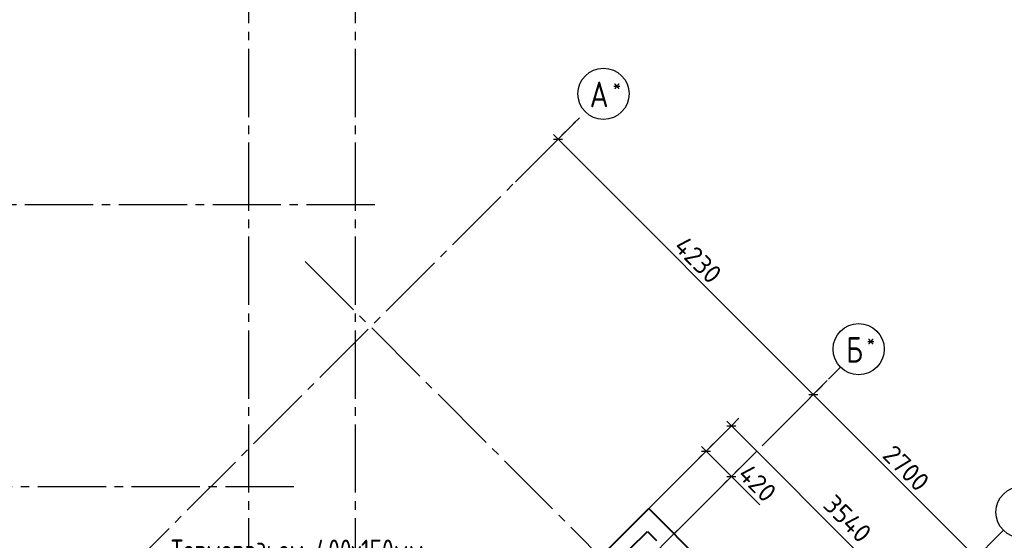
# Model space of a CAD drawing. Header units: millimetres. Extents: x 40580 to 1930067, y -240640 to 81020.
# Tile 631 of 656: x 1679503 to 1691044, y -221615 to -215517. Entities that reach past the tile are written whole.
import ezdxf

# ---------------------------------------------------------------- set-up
doc = ezdxf.new("R2010")
doc.units = ezdxf.units.MM
doc.linetypes.add('______5', pattern=[1100, 800, -100, 100, -100])
doc.linetypes.add('CENTER', pattern=[2, 1.25, -0.25, 0.25, -0.25])
for name, color, linetype, lineweight in [('Standard', 7, 'Continuous', 25), ('ОСИ', 7, 'CENTER', 15), ('Основная', 7, 'Continuous', 40), ('Примечания', 7, 'Continuous', 13)]:
    doc.layers.add(name, color=color, linetype=linetype, lineweight=lineweight)
doc.layers.add('Размерная выноска', color=7, linetype='Continuous')
doc.styles.add('GOST 2.304', font='isocpeur.ttf', dxfattribs={"width": 0.8})
doc.styles.add('ISOCPEUR', font='isocpeur.ttf')

msp = doc.modelspace()

# ---------------------------------------------------------------- linework, layer by layer
at = {"layer": 'Standard', "color": 251, "linetype": 'Continuous', "lineweight": -3, "true_color": 0x656565, "transparency": 33554687}
for p, q in [((1686020.9, -216708.9), (1685312.7, -217417.1)), ((1685813.5, -216916.2), (1685976.5, -216753.2)), ((1685813.5, -216916.2), (1685901.9, -216827.8)), ((1685813.5, -216916.2), (1685725.1, -217004.6)), ((1688804.6, -219907.3), (1688893, -219818.9)), ((1688804.6, -219907.3), (1688716.2, -219995.7)), ((1687844.4, -220273.6), (1687932.8, -220185.2)), ((1687844.4, -220273.6), (1686875.4, -221242.6)), ((1687844.4, -220273.6), (1687756.1, -220362)), ((1687548.3, -220569.8), (1687636.6, -220481.4)), ((1687548.3, -220569.8), (1686875.4, -221242.6)), ((1688141.4, -220570.5), (1687172.4, -221539.5)), ((1687548.3, -220569.8), (1687459.9, -220658.2)), ((1687845.2, -220866.7), (1687172.4, -221539.5)), ((1687845.2, -220866.8), (1687756.8, -220955.1)), ((1687845.2, -220866.8), (1687933.6, -220778.4))]:
    msp.add_line(p, q, dxfattribs=at)
at = {"layer": 'Standard', "color": 7, "linetype": 'Continuous', "lineweight": -3, "transparency": 33554687}
for p, q in [((1685813.5, -216916.2), (1685760.5, -216863.2)), ((1685813.5, -216916.2), (1688804.6, -219907.3)), ((1688804.6, -219907.3), (1690713.8, -221816.5)), ((1687844.4, -220273.6), (1687791.4, -220220.5)), ((1687844.4, -220273.6), (1690347.6, -222776.7)), ((1687548.3, -220569.8), (1687495.2, -220516.7)), ((1687548.3, -220569.8), (1687845.2, -220866.8)), ((1687845.2, -220866.8), (1687898.3, -220919.8))]:
    msp.add_line(p, q, dxfattribs=at)
at = {"layer": 'Standard', "color": 7, "linetype": 'Continuous', "lineweight": 25, "transparency": 33554687}
for p, q in [((1685760.5, -216916.2), (1685866.6, -216916.2)), ((1688751.6, -219907.3), (1688857.6, -219907.3)), ((1687791.4, -220273.6), (1687897.5, -220273.6)), ((1687495.2, -220569.8), (1687601.3, -220569.8)), ((1687792.2, -220866.8), (1687898.3, -220866.8))]:
    msp.add_line(p, q, dxfattribs=at)
at = {"layer": 'Standard', "color": 251, "linetype": 'Continuous', "lineweight": -3, "true_color": 0x656565, "transparency": 33554687}
msp.add_lwpolyline([(1688804.6, -219907.3), (1688816.6, -219895.3), (1688816.6, -219895.3), (1688967.6, -219744.3)], dxfattribs=at)
at = {"layer": 'ОСИ', "color": 8, "linetype": '______5', "lineweight": -3, "transparency": 33554687}
for p, q in [((1682184.9, -199356.9), (1682184.9, -232796.9)), ((1683434.9, -199356.9), (1683434.9, -232796.9)), ((1676799.4, -225930.4), (1686133.1, -216596.7)), ((1683664.9, -217686.9), (1674234.4, -217686.9)), ((1682850.6, -218349.1), (1690442, -225940.5)), ((1680426.6, -228285.3), (1689124.1, -219587.8)), ((1682714.9, -220986.9), (1674234.4, -220986.9)), ((1682689.3, -229840.9), (1691033.3, -221497))]:
    msp.add_line(p, q, dxfattribs=at)
at = {"layer": 'ОСИ', "color": 7, "linetype": 'Continuous', "lineweight": -3, "transparency": 33554687}
for centre in [(1686345.2, -216384.6), (1689336.3, -219375.6), (1691245.4, -221284.8)]:
    msp.add_circle(centre, 300, dxfattribs=at)
at = {"layer": 'Основная', "transparency": 33554687}
for p, q in [((1689378.6, -223745.7), (1686875.4, -221242.6)), ((1686656.2, -221716.3), (1686861.3, -221511.3)), ((1686861.3, -221511.3), (1686967.3, -221617.3))]:
    msp.add_line(p, q, dxfattribs=at)
at = {"layer": 'Основная', "transparency": 33554687, "extrusion": (0, 0, -1)}
msp.add_lwpolyline([(-1689378.6, -223745.7), (-1682823.7, -230300.6), (-1680320.5, -227797.4), (-1686875.4, -221242.6)], dxfattribs=at)
at = {"layer": 'Размерная выноска', "color": 7, "linetype": 'Continuous', "lineweight": -3, "transparency": 33554687}
msp.add_line((1687845.2, -220866.8), (1688177.6, -221199.1), dxfattribs=at)

# ---------------------------------------------------------------- texts
at = {"layer": 'Standard', "color": 7, "linetype": 'Continuous', "lineweight": 25, "transparency": 33554687, "char_height": 220, "attachment_point": 7, "rotation": 315, "style": 'ISOCPEUR'}
for s, insert, width in [('4230', (1687156.5, -218188.4), 657.054), ('2700', (1689601, -220633), 672.63), ('420', (1687907.1, -220857.9), 531.959), ('3540', (1688905.3, -221216.5), 672.63)]:
    msp.add_mtext(s, dxfattribs=dict(at, insert=insert, width=width))
at = {"layer": 'ОСИ', "color": 7, "linetype": 'Continuous', "lineweight": 25, "transparency": 33554687, "attachment_point": 7, "style": 'ISOCPEUR'}
for s, insert, char_height, width in [('\\W0.82;А', (1686183.7, -216542.1), 300, 392.64), ('\\W0.80;*', (1686453.7, -216367.1), 180, 215.909), ('\\W0.80;Б', (1689189.7, -219533.1), 300, 359.83), ('\\W0.80;*', (1689429.7, -219358.1), 180, 215.9)]:
    msp.add_mtext(s, dxfattribs=dict(at, insert=insert, char_height=char_height, width=width))
at = {"layer": 'Примечания', "color": 7, "linetype": 'Continuous', "lineweight": 25, "transparency": 33554687, "insert": (1681276.4, -221924.3), "char_height": 250, "width": 3189.081, "attachment_point": 7, "style": 'GOST 2.304'}
msp.add_mtext('Терморазьем\\~400х150мм', dxfattribs=at)

doc.saveas('drawing.dxf')
